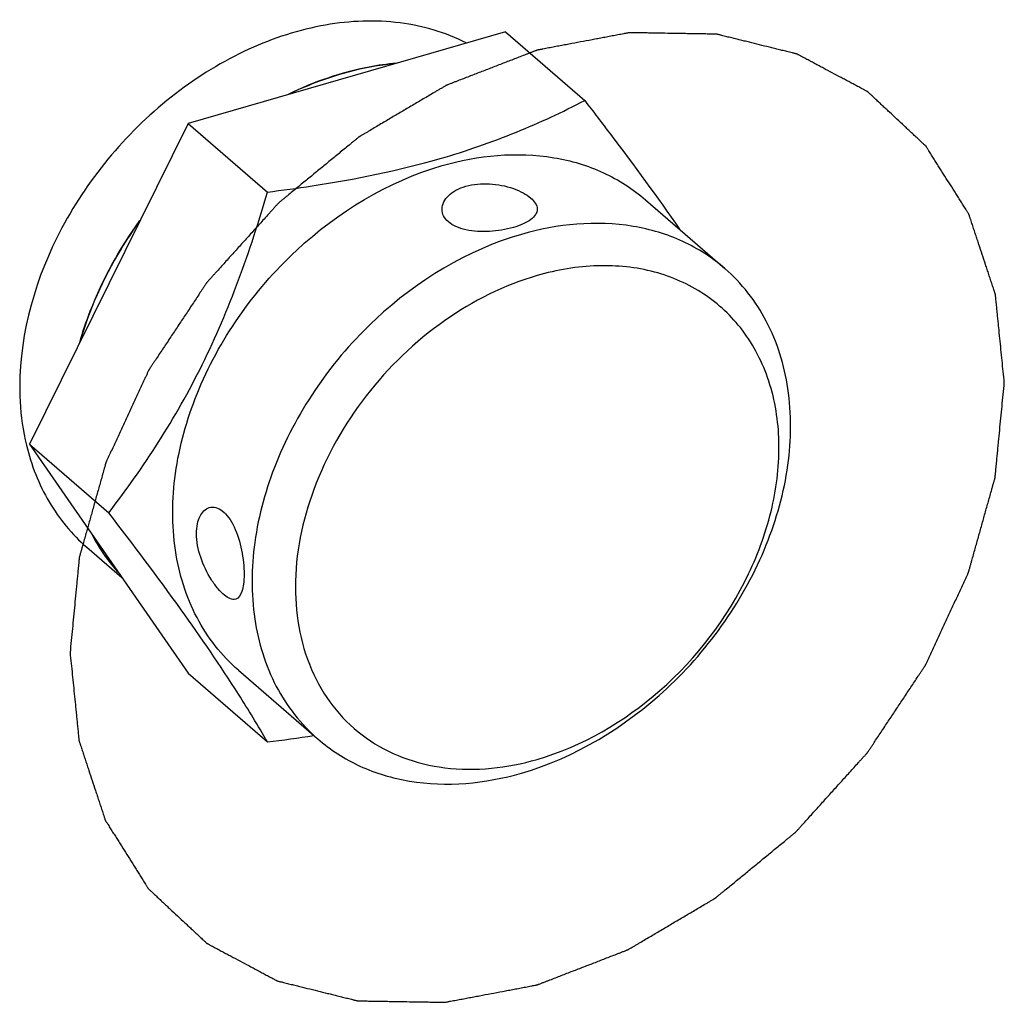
# Model space of a CAD drawing. Header units: millimetres. Extents: x 0 to 420, y 0 to 297.
# Tile 317 of 502: x 365.64 to 367.19, y 135.15 to 136.69. Entities that reach past the tile are written whole.
import ezdxf

# ---------------------------------------------------------------- set-up
doc = ezdxf.new("R2010")
doc.units = ezdxf.units.MM
doc.header["$LTSCALE"] = 23.1
doc.layers.get('0').update_dxf_attribs({"linetype": 'CONTINUOUS'})
doc.layers.add('02___PRT_ALL_AXES', color=7, linetype='CONTINUOUS')
doc.layers.add('03___PRT_ALL_CURVES', color=7, linetype='CONTINUOUS')

msp = doc.modelspace()

# ---------------------------------------------------------------- linework, layer by layer
at = {"color": 7, "linetype": 'CONTINUOUS'}
for points, knots in [([(366.747, 136.3022), (366.7271, 136.3194), (366.6812, 136.3487), (366.5724, 136.3812), (366.4828, 136.3725), (366.4262, 136.3561)], [0, 0, 0, 0, 0.234035, 0.475909, 1, 1, 1, 1]), ([(366.4262, 136.3561), (366.3412, 136.3316), (366.2205, 136.2579), (366.102, 136.1207), (366.0363, 136.0007), (366.0012, 135.875), (365.9997, 135.7525), (366.0331, 135.643), (366.0788, 135.5844), (366.1054, 135.5614)], [0, 0, 0, 0, 0.262899, 0.401011, 0.5367, 0.665675, 0.785289, 0.895604, 1, 1, 1, 1]), ([(366.4262, 135.5074), (366.5112, 135.532), (366.6318, 135.6057), (366.7503, 135.7428), (366.816, 135.8628), (366.8512, 135.9886), (366.8527, 136.111), (366.8192, 136.2206), (366.7735, 136.2792), (366.747, 136.3022)], [0, 0, 0, 0, 0.262899, 0.401011, 0.5367, 0.665675, 0.785289, 0.895604, 1, 1, 1, 1]), ([(366.7745, 136.2051), (366.7577, 136.2272), (366.7158, 136.2665), (366.6355, 136.3016), (366.5442, 136.3107), (366.4821, 136.3001), (366.4512, 136.2912)], [0, 0, 0, 0, 0.234904, 0.474186, 0.727536, 1, 1, 1, 1]), ([(366.4512, 136.2912), (366.3992, 136.2762), (366.2978, 136.2251), (366.1757, 136.1074), (366.0926, 135.9612), (366.0603, 135.8062), (366.0834, 135.6828), (366.1319, 135.6054), (366.1802, 135.5604), (366.2393, 135.5293), (366.3307, 135.5073), (366.4043, 135.5155), (366.4512, 135.5291)], [0, 0, 0, 0, 0.134076, 0.275479, 0.415169, 0.544837, 0.660933, 0.715403, 0.768881, 0.822936, 0.879002, 1, 1, 1, 1]), ([(366.4512, 135.5291), (366.5222, 135.5496), (366.6571, 135.6286), (366.7741, 135.7819), (366.8248, 135.9229), (366.8367, 136.0273), (366.8216, 136.1244), (366.7927, 136.1812), (366.7745, 136.2051)], [0, 0, 0, 0, 0.259359, 0.529628, 0.659563, 0.781462, 0.894399, 1, 1, 1, 1]), ([(366.1054, 135.5614), (366.1253, 135.5441), (366.1711, 135.5148), (366.2799, 135.4824), (366.3696, 135.4911), (366.4262, 135.5074)], [0, 0, 0, 0, 0.234035, 0.475909, 1, 1, 1, 1])]:
    msp.add_open_spline(points, degree=3, knots=knots, dxfattribs=at)
at = {"layer": '02___PRT_ALL_AXES', "color": 7, "linetype": 'CONTINUOUS'}
for p, q in [((366.4012, 136.6751), (365.9012, 136.5308)), ((366.4012, 136.6751), (366.526, 136.567)), ((365.9012, 136.5308), (365.6512, 136.0256)), ((365.9012, 136.5308), (366.026, 136.4227)), ((366.622, 136.4104), (366.747, 136.3022)), ((365.6512, 136.0256), (365.776, 135.9175)), ((365.6512, 136.0256), (365.9012, 135.6647)), ((365.7413, 135.8634), (365.7968, 135.8154)), ((365.7745, 135.8436), (365.7743, 135.8439)), ((365.7745, 135.8436), (365.7743, 135.8439)), ((365.9012, 135.6647), (366.026, 135.5567)), ((365.9804, 135.6696), (366.0991, 135.5668))]:
    msp.add_line(p, q, dxfattribs=at)
for centre, radius, start, end in [((366.0151, 136.0223), 0.2998, 207.462, 216.5487), ((366.0138, 136.0214), 0.2981, 207.943, 216.5517), ((366.0046, 136.0149), 0.2869, 216.6088, 221.7742), ((366.0047, 136.0149), 0.287, 216.659, 222.0255), ((365.7245, 138.0061), 2.468, 277.0163, 278.7306)]:
    msp.add_arc(centre, radius, start, end, dxfattribs=at)
for points, knots in [([(366.3394, 136.6575), (366.307, 136.674), (366.2329, 136.6957), (366.1136, 136.6907), (365.992, 136.6511), (365.877, 136.5806), (365.7767, 136.4843), (365.6753, 136.3362), (365.6357, 136.2025), (365.6357, 136.1164)], [0, 0, 0, 0, 0.106251, 0.220671, 0.344529, 0.476233, 0.612213, 0.747948, 1, 1, 1, 1]), ([(366.2289, 136.6256), (366.2147, 136.6243), (366.1559, 136.6161), (366.0989, 136.5962), (366.0585, 136.5764)], [0, 0, 0, 0, 0.240529, 1, 1, 1, 1]), ([(366.0591, 136.5767), (366.0729, 136.5834), (366.1268, 136.607), (366.1848, 136.6216), (366.2282, 136.6255)], [0, 0, 0, 0, 0.260079, 1, 1, 1, 1]), ([(366.2983, 136.4755), (366.3391, 136.4873), (366.4167, 136.5141), (366.491, 136.5488), (366.526, 136.567)], [0, 0, 0, 0, 0.518342, 1, 1, 1, 1]), ([(366.526, 136.567), (366.5396, 136.5493), (366.5906, 136.4825), (366.6404, 136.4148), (366.6755, 136.364)], [0, 0, 0, 0, 0.265529, 1, 1, 1, 1]), ([(366.3012, 136.4644), (366.3578, 136.4807), (366.4474, 136.4894), (366.5562, 136.4569), (366.6021, 136.4276), (366.622, 136.4104)], [0, 0, 0, 0, 0.524091, 0.765965, 1, 1, 1, 1]), ([(366.026, 136.4227), (366.0495, 136.4256), (366.1412, 136.4381), (366.2322, 136.4565), (366.2983, 136.4755)], [0, 0, 0, 0, 0.256883, 1, 1, 1, 1]), ([(365.9804, 135.6696), (365.9538, 135.6926), (365.9081, 135.7512), (365.8747, 135.8608), (365.8762, 135.9832), (365.9113, 136.109), (365.977, 136.2289), (366.0955, 136.3661), (366.2162, 136.4398), (366.3012, 136.4644)], [0, 0, 0, 0, 0.104396, 0.214711, 0.334325, 0.4633, 0.598989, 0.737101, 1, 1, 1, 1]), ([(366.3387, 136.4319), (366.3507, 136.4354), (366.3765, 136.4374), (366.4072, 136.4314), (366.4287, 136.422), (366.4429, 136.4129), (366.4512, 136.4024), (366.4512, 136.3957)], [0, 0, 0, 0, 0.295715, 0.595259, 0.728495, 0.841686, 1, 1, 1, 1]), ([(365.776, 135.9175), (365.8035, 135.9533), (365.857, 136.0285), (365.9504, 136.1932), (365.9991, 136.3296), (366.026, 136.4227)], [0, 0, 0, 0, 0.239167, 0.487268, 1, 1, 1, 1]), ([(366.3012, 136.3957), (366.3012, 136.4035), (366.3083, 136.4161), (366.3234, 136.4264), (366.3333, 136.4303), (366.3387, 136.4319)], [0, 0, 0, 0, 0.426871, 0.69488, 1, 1, 1, 1]), ([(366.4137, 136.3669), (366.4015, 136.3634), (366.3764, 136.3594), (366.3454, 136.3607), (366.3236, 136.3674), (366.3113, 136.3746), (366.3031, 136.3843), (366.3012, 136.392), (366.3012, 136.3957)], [0, 0, 0, 0, 0.295064, 0.586221, 0.71291, 0.822007, 0.915247, 1, 1, 1, 1]), ([(366.4512, 136.3957), (366.4512, 136.3927), (366.4489, 136.3862), (366.4406, 136.3784), (366.4285, 136.3718), (366.419, 136.3685), (366.4137, 136.3669)], [0, 0, 0, 0, 0.17676, 0.393117, 0.668534, 1, 1, 1, 1]), ([(365.8253, 136.3781), (365.8145, 136.3632), (365.7747, 136.3035), (365.7448, 136.237), (365.7302, 136.1856)], [0, 0, 0, 0, 0.255767, 1, 1, 1, 1]), ([(365.7302, 136.1856), (365.735, 136.2024), (365.7579, 136.2704), (365.7933, 136.334), (365.8251, 136.3778)], [0, 0, 0, 0, 0.244024, 1, 1, 1, 1]), ([(365.6357, 136.1164), (365.6357, 136.1084), (365.6365, 136.0775), (365.6409, 136.0466), (365.6463, 136.0242)], [0, 0, 0, 0, 0.256188, 1, 1, 1, 1]), ([(365.6463, 136.0242), (365.6538, 135.9929), (365.6771, 135.9332), (365.718, 135.8836), (365.7413, 135.8634)], [0, 0, 0, 0, 0.510587, 1, 1, 1, 1]), ([(365.9143, 135.885), (365.9143, 135.89), (365.9151, 135.8994), (365.9197, 135.9146), (365.9281, 135.9238), (365.9345, 135.9256)], [0, 0, 0, 0, 0.314212, 0.584374, 1, 1, 1, 1]), ([(365.9345, 135.9256), (365.9377, 135.9266), (365.9454, 135.9265), (365.9561, 135.9204), (365.9658, 135.9098), (365.9774, 135.8893), (365.9864, 135.8588), (365.9893, 135.833), (365.9893, 135.8201)], [0, 0, 0, 0, 0.077547, 0.166972, 0.276089, 0.405494, 0.704188, 1, 1, 1, 1]), ([(366.026, 135.5567), (366.0113, 135.582), (365.9683, 135.6529), (365.8853, 135.7737), (365.8147, 135.8672), (365.776, 135.9175)], [0, 0, 0, 0, 0.19993, 0.566095, 1, 1, 1, 1]), ([(365.9761, 135.7815), (365.9702, 135.7798), (365.9587, 135.7864), (365.9475, 135.7982), (365.9333, 135.8176), (365.9196, 135.8464), (365.9143, 135.8723), (365.9143, 135.885)], [0, 0, 0, 0, 0.144301, 0.257258, 0.393337, 0.701661, 1, 1, 1, 1]), ([(365.9893, 135.8201), (365.9893, 135.8152), (365.9888, 135.8061), (365.9865, 135.7926), (365.9811, 135.7829), (365.9761, 135.7815)], [0, 0, 0, 0, 0.34854, 0.631656, 1, 1, 1, 1])]:
    msp.add_open_spline(points, degree=3, knots=knots, dxfattribs=at)
at = {"layer": '03___PRT_ALL_CURVES', "color": 4, "linetype": 'CONTINUOUS'}
for points in [[(367.1873, 136.1226), (367.1861, 136.1342), (367.1844, 136.1516), (367.182, 136.1747), (367.1803, 136.1921), (367.1788, 136.2066), (367.1777, 136.2181), (367.1768, 136.2268), (367.1759, 136.2355), (367.1752, 136.2427), (367.1746, 136.2485), (367.1742, 136.2521), (367.1739, 136.255), (367.1737, 136.2572), (367.1735, 136.259), (367.1734, 136.2603), (367.1733, 136.261), (367.1733, 136.2616), (367.1731, 136.262), (367.1729, 136.2627), (367.1725, 136.2638), (367.172, 136.2655), (367.1713, 136.2674), (367.1705, 136.27), (367.1694, 136.2733), (367.1676, 136.2785), (367.1655, 136.2851), (367.1629, 136.2929), (367.1603, 136.3008), (367.1568, 136.3112), (367.1525, 136.3243), (367.1482, 136.3374), (367.1447, 136.3479), (367.1421, 136.3557), (367.1395, 136.3636), (367.1374, 136.3701), (367.1356, 136.3753), (367.1346, 136.3786), (367.1337, 136.3812), (367.133, 136.3832), (367.1325, 136.3848), (367.1321, 136.386), (367.1319, 136.3866), (367.1318, 136.3871), (367.1315, 136.3875), (367.1311, 136.3881), (367.1305, 136.389), (367.1296, 136.3904), (367.1286, 136.3921), (367.1272, 136.3944), (367.1254, 136.3972), (367.1226, 136.4016), (367.1191, 136.4072), (367.1149, 136.4139), (367.1107, 136.4206), (367.1051, 136.4296), (367.098, 136.4408), (367.091, 136.452), (367.0854, 136.4609), (367.0812, 136.4676), (367.0769, 136.4743), (367.0734, 136.4799), (367.0706, 136.4844), (367.0689, 136.4872), (367.0675, 136.4894), (367.0664, 136.4911), (367.0655, 136.4925), (367.0649, 136.4935), (367.0646, 136.494), (367.0643, 136.4945), (367.0639, 136.4948), (367.0635, 136.4953), (367.0626, 136.496), (367.0614, 136.4972), (367.06, 136.4985), (367.058, 136.5003), (367.0556, 136.5026), (367.0518, 136.5062), (367.0469, 136.5107), (367.0411, 136.5161), (367.0354, 136.5215), (367.0276, 136.5287), (367.018, 136.5377), (367.0083, 136.5467), (367.0006, 136.5539), (366.9948, 136.5593), (366.9891, 136.5647), (366.9842, 136.5692), (366.9804, 136.5728), (366.978, 136.575), (366.976, 136.5768), (366.9746, 136.5782), (366.9734, 136.5793), (366.9725, 136.5801), (366.972, 136.5805), (366.9717, 136.5809), (366.9712, 136.5811), (366.9707, 136.5814), (366.9697, 136.582), (366.9682, 136.5827), (366.9665, 136.5837), (366.9642, 136.5849), (366.9613, 136.5864), (366.9567, 136.5889), (366.9509, 136.592), (366.9439, 136.5957), (366.937, 136.5994), (366.9277, 136.6043), (366.9162, 136.6105), (366.9046, 136.6166), (366.8954, 136.6215), (366.8884, 136.6252), (366.8815, 136.6289), (366.8757, 136.632), (366.8711, 136.6345), (366.8682, 136.636), (366.8659, 136.6373), (366.8641, 136.6382), (366.8627, 136.6389), (366.8617, 136.6395), (366.8611, 136.6398), (366.8607, 136.6401), (366.8602, 136.6401), (366.8595, 136.6403), (366.8584, 136.6406), (366.8567, 136.641), (366.8547, 136.6415), (366.8521, 136.6422), (366.8488, 136.643), (366.8435, 136.6443), (366.8369, 136.6459), (366.829, 136.6479), (366.8211, 136.6498), (366.8106, 136.6524), (366.7974, 136.6557), (366.7842, 136.659), (366.7736, 136.6616), (366.7657, 136.6635), (366.7578, 136.6655), (366.7512, 136.6671), (366.7459, 136.6684), (366.7426, 136.6692), (366.74, 136.6699), (366.738, 136.6704), (366.7364, 136.6708), (366.7352, 136.6711), (366.7346, 136.6712), (366.7341, 136.6714), (366.7335, 136.6714), (366.7328, 136.6714), (366.7316, 136.6714), (366.7298, 136.6714), (366.7276, 136.6715), (366.7248, 136.6715), (366.7212, 136.6716), (366.7155, 136.6717), (366.7083, 136.6718), (366.6997, 136.672), (366.6911, 136.6721), (366.6797, 136.6723), (366.6654, 136.6725), (366.6511, 136.6728), (366.6396, 136.673), (366.631, 136.6731), (366.6224, 136.6733), (366.6153, 136.6734), (366.6096, 136.6735), (366.606, 136.6736), (366.6031, 136.6736), (366.601, 136.6736), (366.5992, 136.6737), (366.5979, 136.6737), (366.5972, 136.6737), (366.5967, 136.6737), (366.5961, 136.6736), (366.5953, 136.6735), (366.594, 136.6732), (366.5921, 136.6729), (366.5898, 136.6724), (366.5868, 136.6719), (366.583, 136.6711), (366.577, 136.67), (366.5694, 136.6686), (366.5603, 136.6668), (366.5512, 136.6651), (366.5391, 136.6628), (366.5239, 136.66), (366.5088, 136.6571), (366.4966, 136.6548), (366.4875, 136.6531), (366.4785, 136.6514), (366.4709, 136.65), (366.4648, 136.6488), (366.461, 136.6481), (366.458, 136.6475), (366.4557, 136.6471), (366.4538, 136.6467), (366.4525, 136.6465), (366.4517, 136.6463), (366.4512, 136.6463), (366.4506, 136.646), (366.4499, 136.6457), (366.4486, 136.6452), (366.4467, 136.6445), (366.4445, 136.6436), (366.4415, 136.6425), (366.4378, 136.641), (366.4318, 136.6387), (366.4244, 136.6359), (366.4154, 136.6324), (366.4065, 136.629), (366.3946, 136.6243), (366.3797, 136.6186), (366.3648, 136.6128), (366.3529, 136.6082), (366.3439, 136.6048), (366.335, 136.6013), (366.3276, 136.5984), (366.3216, 136.5961), (366.3179, 136.5947), (366.3149, 136.5935), (366.3127, 136.5927), (366.3108, 136.5919), (366.3095, 136.5914), (366.3088, 136.5911), (366.3082, 136.591), (366.3077, 136.5906), (366.3069, 136.5902), (366.3057, 136.5895), (366.3039, 136.5884), (366.3017, 136.5871), (366.2989, 136.5854), (366.2953, 136.5833), (366.2896, 136.5799), (366.2824, 136.5757), (366.2738, 136.5706), (366.2652, 136.5656), (366.2537, 136.5588), (366.2394, 136.5503), (366.2251, 136.5419), (366.2136, 136.5351), (366.205, 136.53), (366.1964, 136.5249), (366.1893, 136.5207), (366.1836, 136.5173), (366.18, 136.5152), (366.1771, 136.5135), (366.175, 136.5123), (366.1732, 136.5112), (366.1719, 136.5105), (366.1712, 136.51), (366.1706, 136.5097), (366.1702, 136.5093), (366.1695, 136.5088), (366.1683, 136.5078), (366.1667, 136.5065), (366.1647, 136.5048), (366.1621, 136.5027), (366.1588, 136.5), (366.1535, 136.4956), (366.1469, 136.4902), (366.1389, 136.4837), (366.131, 136.4772), (366.1204, 136.4685), (366.1072, 136.4577), (366.094, 136.4468), (366.0834, 136.4382), (366.0755, 136.4317), (366.0676, 136.4252), (366.061, 136.4197), (366.0557, 136.4154), (366.0524, 136.4127), (366.0498, 136.4105), (366.0478, 136.4089), (366.0461, 136.4075), (366.045, 136.4066), (366.0443, 136.406), (366.0438, 136.4057), (366.0434, 136.4052), (366.0428, 136.4045), (366.0417, 136.4034), (366.0403, 136.4017), (366.0385, 136.3998), (366.0361, 136.3972), (366.0332, 136.3939), (366.0285, 136.3887), (366.0226, 136.3822), (366.0155, 136.3743), (366.0084, 136.3665), (365.999, 136.3561), (365.9872, 136.343), (365.9754, 136.33), (365.966, 136.3195), (365.9589, 136.3117), (365.9519, 136.3039), (365.946, 136.2973), (365.9413, 136.2921), (365.9383, 136.2889), (365.936, 136.2862), (365.9342, 136.2843), (365.9327, 136.2827), (365.9317, 136.2815), (365.9311, 136.2809), (365.9306, 136.2804), (365.9303, 136.2798), (365.9298, 136.2791), (365.929, 136.2779), (365.9278, 136.2761), (365.9264, 136.2739), (365.9245, 136.2711), (365.9221, 136.2675), (365.9183, 136.2618), (365.9136, 136.2546), (365.9079, 136.246), (365.9022, 136.2374), (365.8946, 136.226), (365.8851, 136.2117), (365.8756, 136.1974), (365.868, 136.1859), (365.8623, 136.1774), (365.8566, 136.1688), (365.8518, 136.1616), (365.848, 136.1559), (365.8456, 136.1523), (365.8437, 136.1495), (365.8423, 136.1473), (365.8411, 136.1455), (365.8403, 136.1443), (365.8398, 136.1436), (365.8394, 136.143), (365.8392, 136.1425), (365.8388, 136.1417), (365.8382, 136.1404), (365.8373, 136.1385), (365.8363, 136.1362), (365.8349, 136.1331), (365.8331, 136.1293), (365.8303, 136.1232), (365.8267, 136.1156), (365.8225, 136.1065), (365.8182, 136.0973), (365.8126, 136.0852), (365.8055, 136.0699), (365.7984, 136.0547), (365.7928, 136.0425), (365.7885, 136.0334), (365.7843, 136.0242), (365.7808, 136.0166), (365.7779, 136.0105), (365.7762, 136.0067), (365.7748, 136.0037), (365.7737, 136.0014), (365.7728, 135.9995), (365.7722, 135.9982), (365.7718, 135.9974), (365.7715, 135.9968), (365.7714, 135.9962), (365.7712, 135.9955), (365.7708, 135.9941), (365.7703, 135.9921), (365.7696, 135.9898), (365.7687, 135.9867), (365.7676, 135.9828), (365.7659, 135.9766), (365.7637, 135.9688), (365.7611, 135.9594), (365.7584, 135.9501), (365.7549, 135.9376), (365.7506, 135.9221), (365.7462, 135.9065), (365.7427, 135.894), (365.7401, 135.8847), (365.7374, 135.8753), (365.7353, 135.8676), (365.7335, 135.8613), (365.7324, 135.8574), (365.7315, 135.8543), (365.7309, 135.852), (365.7303, 135.85), (365.7299, 135.8487), (365.7297, 135.8479), (365.7295, 135.8473), (365.7295, 135.8467), (365.7294, 135.8459), (365.7293, 135.8446), (365.7291, 135.8426), (365.7289, 135.8403), (365.7286, 135.8372), (365.7282, 135.8333), (365.7276, 135.827), (365.7268, 135.8192), (365.7259, 135.8099), (365.725, 135.8005), (365.7238, 135.7881), (365.7223, 135.7725), (365.7205, 135.7537), (365.7181, 135.7288), (365.7163, 135.7101), (365.715, 135.6976)], [(365.715, 135.6976), (365.7162, 135.686), (365.718, 135.6687), (365.7203, 135.6455), (365.7221, 135.6281), (365.7235, 135.6137), (365.7247, 135.6021), (365.7256, 135.5934), (365.7264, 135.5847), (365.7272, 135.5775), (365.7278, 135.5717), (365.7281, 135.5681), (365.7284, 135.5652), (365.7286, 135.563), (365.7288, 135.5612), (365.7289, 135.5599), (365.729, 135.5592), (365.729, 135.5587), (365.7292, 135.5582), (365.7294, 135.5575), (365.7298, 135.5564), (365.7304, 135.5548), (365.731, 135.5528), (365.7319, 135.5502), (365.733, 135.5469), (365.7347, 135.5417), (365.7369, 135.5351), (365.7394, 135.5273), (365.742, 135.5194), (365.7455, 135.509), (365.7498, 135.4959), (365.7542, 135.4828), (365.7576, 135.4724), (365.7602, 135.4645), (365.7628, 135.4567), (365.765, 135.4501), (365.7667, 135.4449), (365.7678, 135.4416), (365.7686, 135.439), (365.7693, 135.4371), (365.7698, 135.4354), (365.7702, 135.4343), (365.7704, 135.4336), (365.7706, 135.4331), (365.7709, 135.4327), (365.7712, 135.4321), (365.7718, 135.4312), (365.7727, 135.4298), (365.7738, 135.4281), (365.7752, 135.4259), (365.7769, 135.4231), (365.7797, 135.4186), (365.7832, 135.413), (365.7875, 135.4063), (365.7917, 135.3996), (365.7973, 135.3906), (365.8043, 135.3794), (365.8113, 135.3683), (365.817, 135.3593), (365.8212, 135.3526), (365.8254, 135.3459), (365.8289, 135.3403), (365.8317, 135.3358), (365.8335, 135.333), (365.8349, 135.3308), (365.8359, 135.3291), (365.8368, 135.3277), (365.8374, 135.3267), (365.8378, 135.3262), (365.838, 135.3257), (365.8384, 135.3254), (365.8389, 135.325), (365.8397, 135.3242), (365.8409, 135.3231), (365.8424, 135.3217), (365.8443, 135.3199), (365.8467, 135.3177), (365.8506, 135.3141), (365.8554, 135.3095), (365.8612, 135.3041), (365.867, 135.2987), (365.8747, 135.2915), (365.8843, 135.2825), (365.894, 135.2735), (365.9017, 135.2663), (365.9075, 135.2609), (365.9133, 135.2555), (365.9181, 135.251), (365.922, 135.2474), (365.9244, 135.2452), (365.9263, 135.2434), (365.9278, 135.242), (365.929, 135.2409), (365.9298, 135.2401), (365.9303, 135.2397), (365.9306, 135.2393), (365.9311, 135.2391), (365.9317, 135.2388), (365.9327, 135.2383), (365.9341, 135.2375), (365.9359, 135.2366), (365.9382, 135.2353), (365.9411, 135.2338), (365.9457, 135.2313), (365.9515, 135.2282), (365.9584, 135.2245), (365.9653, 135.2209), (365.9746, 135.2159), (365.9862, 135.2098), (365.9977, 135.2036), (366.007, 135.1987), (366.0139, 135.195), (366.0209, 135.1913), (366.0266, 135.1882), (366.0313, 135.1857), (366.0342, 135.1842), (366.0365, 135.183), (366.0382, 135.182), (366.0396, 135.1813), (366.0407, 135.1807), (366.0412, 135.1804), (366.0417, 135.1802), (366.0422, 135.1801), (366.0428, 135.1799), (366.044, 135.1796), (366.0456, 135.1792), (366.0476, 135.1787), (366.0502, 135.1781), (366.0535, 135.1773), (366.0588, 135.1759), (366.0654, 135.1743), (366.0733, 135.1724), (366.0812, 135.1704), (366.0918, 135.1678), (366.105, 135.1645), (366.1182, 135.1613), (366.1287, 135.1586), (366.1366, 135.1567), (366.1445, 135.1547), (366.1511, 135.1531), (366.1564, 135.1518), (366.1597, 135.151), (366.1623, 135.1503), (366.1643, 135.1498), (366.166, 135.1494), (366.1671, 135.1491), (366.1678, 135.149), (366.1683, 135.1488), (366.1688, 135.1489), (366.1695, 135.1488), (366.1708, 135.1488), (366.1726, 135.1488), (366.1747, 135.1487), (366.1776, 135.1487), (366.1812, 135.1486), (366.1869, 135.1485), (366.194, 135.1484), (366.2026, 135.1483), (366.2112, 135.1481), (366.2227, 135.1479), (366.237, 135.1477), (366.2513, 135.1474), (366.2627, 135.1472), (366.2713, 135.1471), (366.2799, 135.147), (366.2871, 135.1468), (366.2928, 135.1467), (366.2964, 135.1467), (366.2992, 135.1466), (366.3014, 135.1466), (366.3032, 135.1466), (366.3044, 135.1465), (366.3051, 135.1465), (366.3057, 135.1465), (366.3062, 135.1466), (366.307, 135.1468), (366.3083, 135.147), (366.3102, 135.1474), (366.3125, 135.1478), (366.3155, 135.1484), (366.3193, 135.1491), (366.3254, 135.1502), (366.333, 135.1517), (366.342, 135.1534), (366.3511, 135.1551), (366.3633, 135.1574), (366.3784, 135.1603), (366.3936, 135.1631), (366.4057, 135.1654), (366.4148, 135.1671), (366.4239, 135.1688), (366.4315, 135.1703), (366.4375, 135.1714), (366.4413, 135.1721), (366.4444, 135.1727), (366.4466, 135.1731), (366.4485, 135.1735), (366.4498, 135.1737), (366.4506, 135.1739), (366.4512, 135.174), (366.4517, 135.1742), (366.4525, 135.1745), (366.4538, 135.175), (366.4556, 135.1757), (366.4579, 135.1766), (366.4609, 135.1777), (366.4646, 135.1792), (366.4705, 135.1815), (366.478, 135.1844), (366.4869, 135.1878), (366.4959, 135.1913), (366.5078, 135.1959), (366.5227, 135.2016), (366.5376, 135.2074), (366.5495, 135.212), (366.5584, 135.2155), (366.5673, 135.2189), (366.5748, 135.2218), (366.5807, 135.2241), (366.5845, 135.2255), (366.5874, 135.2267), (366.5897, 135.2276), (366.5915, 135.2283), (366.5928, 135.2288), (366.5936, 135.2291), (366.5942, 135.2293), (366.5947, 135.2296), (366.5954, 135.23), (366.5967, 135.2308), (366.5984, 135.2318), (366.6006, 135.2331), (366.6035, 135.2348), (366.607, 135.2369), (366.6128, 135.2403), (366.6199, 135.2445), (366.6285, 135.2496), (366.6371, 135.2547), (366.6486, 135.2614), (366.6629, 135.2699), (366.6772, 135.2784), (366.6887, 135.2851), (366.6973, 135.2902), (366.7059, 135.2953), (366.7131, 135.2995), (366.7188, 135.3029), (366.7224, 135.305), (366.7252, 135.3067), (366.7274, 135.308), (366.7292, 135.309), (366.7304, 135.3098), (366.7311, 135.3102), (366.7317, 135.3105), (366.7322, 135.3109), (366.7328, 135.3115), (366.734, 135.3124), (366.7356, 135.3138), (366.7376, 135.3154), (366.7403, 135.3176), (366.7436, 135.3203), (366.7489, 135.3246), (366.7555, 135.33), (366.7634, 135.3365), (366.7713, 135.343), (366.7819, 135.3517), (366.7951, 135.3625), (366.8083, 135.3734), (366.8189, 135.3821), (366.8268, 135.3886), (366.8347, 135.3951), (366.8414, 135.4005), (366.8466, 135.4048), (366.8499, 135.4075), (366.8526, 135.4097), (366.8546, 135.4113), (366.8562, 135.4127), (366.8574, 135.4136), (366.858, 135.4142), (366.8585, 135.4146), (366.859, 135.4151), (366.8596, 135.4157), (366.8606, 135.4169), (366.8621, 135.4185), (366.8638, 135.4204), (366.8662, 135.4231), (366.8691, 135.4263), (366.8739, 135.4315), (366.8798, 135.4381), (366.8868, 135.4459), (366.8939, 135.4537), (366.9033, 135.4642), (366.9151, 135.4772), (366.9269, 135.4903), (366.9363, 135.5007), (366.9434, 135.5085), (366.9505, 135.5164), (366.9564, 135.5229), (366.9611, 135.5281), (366.964, 135.5314), (366.9664, 135.534), (366.9682, 135.5359), (366.9696, 135.5376), (366.9707, 135.5387), (366.9712, 135.5394), (366.9717, 135.5398), (366.972, 135.5404), (366.9725, 135.5411), (366.9733, 135.5424), (366.9745, 135.5441), (366.976, 135.5463), (366.9779, 135.5492), (366.9802, 135.5527), (366.984, 135.5585), (366.9888, 135.5656), (366.9945, 135.5742), (367.0002, 135.5828), (367.0078, 135.5942), (367.0173, 135.6085), (367.0268, 135.6228), (367.0344, 135.6343), (367.0401, 135.6429), (367.0458, 135.6514), (367.0505, 135.6586), (367.0543, 135.6643), (367.0567, 135.6679), (367.0586, 135.6708), (367.06, 135.6729), (367.0612, 135.6747), (367.062, 135.6759), (367.0625, 135.6767), (367.0629, 135.6772), (367.0631, 135.6778), (367.0635, 135.6785), (367.0641, 135.6799), (367.065, 135.6818), (367.0661, 135.684), (367.0675, 135.6871), (367.0692, 135.6909), (367.0721, 135.697), (367.0756, 135.7046), (367.0798, 135.7137), (367.0841, 135.7229), (367.0897, 135.7351), (367.0968, 135.7503), (367.1039, 135.7655), (367.1096, 135.7777), (367.1138, 135.7869), (367.118, 135.796), (367.1216, 135.8036), (367.1244, 135.8097), (367.1262, 135.8135), (367.1276, 135.8166), (367.1286, 135.8188), (367.1295, 135.8207), (367.1302, 135.8221), (367.1305, 135.8228), (367.1308, 135.8234), (367.1309, 135.824), (367.1312, 135.8248), (367.1315, 135.8261), (367.1321, 135.8281), (367.1327, 135.8304), (367.1336, 135.8335), (367.1347, 135.8374), (367.1365, 135.8437), (367.1386, 135.8514), (367.1413, 135.8608), (367.1439, 135.8701), (367.1474, 135.8826), (367.1518, 135.8982), (367.1561, 135.9137), (367.1596, 135.9262), (367.1623, 135.9355), (367.1649, 135.9449), (367.1671, 135.9527), (367.1688, 135.9589), (367.1699, 135.9628), (367.1708, 135.9659), (367.1715, 135.9682), (367.172, 135.9702), (367.1724, 135.9716), (367.1726, 135.9723), (367.1728, 135.9729), (367.1728, 135.9735), (367.1729, 135.9743), (367.173, 135.9756), (367.1732, 135.9776), (367.1734, 135.9799), (367.1738, 135.9831), (367.1741, 135.987), (367.1747, 135.9932), (367.1755, 136.001), (367.1764, 136.0103), (367.1773, 136.0197), (367.1785, 136.0322), (367.18, 136.0478), (367.1818, 136.0665), (367.1843, 136.0914), (367.1861, 136.1101), (367.1873, 136.1226)]]:
    msp.add_open_spline(points, degree=3, knots=[0, 0, 0, 0, 0.015625, 0.023438, 0.03125, 0.039062, 0.042969, 0.046875, 0.050781, 0.054688, 0.056641, 0.058594, 0.05957, 0.060547, 0.061523, 0.062012, 0.062256, 0.0625, 0.062744, 0.062988, 0.063477, 0.064453, 0.06543, 0.066406, 0.068359, 0.070312, 0.074219, 0.078125, 0.082031, 0.085938, 0.09375, 0.101562, 0.105469, 0.109375, 0.113281, 0.117188, 0.119141, 0.121094, 0.12207, 0.123047, 0.124023, 0.124512, 0.124756, 0.125, 0.125244, 0.125488, 0.125977, 0.126953, 0.12793, 0.128906, 0.130859, 0.132812, 0.136719, 0.140625, 0.144531, 0.148438, 0.15625, 0.164062, 0.167969, 0.171875, 0.175781, 0.179688, 0.181641, 0.183594, 0.18457, 0.185547, 0.186523, 0.187012, 0.187256, 0.1875, 0.187744, 0.187988, 0.188477, 0.189453, 0.19043, 0.191406, 0.193359, 0.195312, 0.199219, 0.203125, 0.207031, 0.210938, 0.21875, 0.226562, 0.230469, 0.234375, 0.238281, 0.242188, 0.244141, 0.246094, 0.24707, 0.248047, 0.249023, 0.249512, 0.249756, 0.25, 0.250244, 0.250488, 0.250977, 0.251953, 0.25293, 0.253906, 0.255859, 0.257812, 0.261719, 0.265625, 0.269531, 0.273438, 0.28125, 0.289062, 0.292969, 0.296875, 0.300781, 0.304688, 0.306641, 0.308594, 0.30957, 0.310547, 0.311523, 0.312012, 0.312256, 0.3125, 0.312744, 0.312988, 0.313477, 0.314453, 0.31543, 0.316406, 0.318359, 0.320312, 0.324219, 0.328125, 0.332031, 0.335938, 0.34375, 0.351562, 0.355469, 0.359375, 0.363281, 0.367188, 0.369141, 0.371094, 0.37207, 0.373047, 0.374023, 0.374512, 0.374756, 0.375, 0.375244, 0.375488, 0.375977, 0.376953, 0.37793, 0.378906, 0.380859, 0.382812, 0.386719, 0.390625, 0.394531, 0.398438, 0.40625, 0.414062, 0.417969, 0.421875, 0.425781, 0.429688, 0.431641, 0.433594, 0.43457, 0.435547, 0.436523, 0.437012, 0.437256, 0.4375, 0.437744, 0.437988, 0.438477, 0.439453, 0.44043, 0.441406, 0.443359, 0.445312, 0.449219, 0.453125, 0.457031, 0.460938, 0.46875, 0.476562, 0.480469, 0.484375, 0.488281, 0.492188, 0.494141, 0.496094, 0.49707, 0.498047, 0.499023, 0.499512, 0.499756, 0.5, 0.500244, 0.500488, 0.500977, 0.501953, 0.50293, 0.503906, 0.505859, 0.507812, 0.511719, 0.515625, 0.519531, 0.523438, 0.53125, 0.539062, 0.542969, 0.546875, 0.550781, 0.554688, 0.556641, 0.558594, 0.55957, 0.560547, 0.561523, 0.562012, 0.562256, 0.5625, 0.562744, 0.562988, 0.563477, 0.564453, 0.56543, 0.566406, 0.568359, 0.570312, 0.574219, 0.578125, 0.582031, 0.585938, 0.59375, 0.601562, 0.605469, 0.609375, 0.613281, 0.617188, 0.619141, 0.621094, 0.62207, 0.623047, 0.624023, 0.624512, 0.624756, 0.625, 0.625244, 0.625488, 0.625977, 0.626953, 0.62793, 0.628906, 0.630859, 0.632812, 0.636719, 0.640625, 0.644531, 0.648438, 0.65625, 0.664062, 0.667969, 0.671875, 0.675781, 0.679688, 0.681641, 0.683594, 0.68457, 0.685547, 0.686523, 0.687012, 0.687256, 0.6875, 0.687744, 0.687988, 0.688477, 0.689453, 0.69043, 0.691406, 0.693359, 0.695312, 0.699219, 0.703125, 0.707031, 0.710938, 0.71875, 0.726562, 0.730469, 0.734375, 0.738281, 0.742188, 0.744141, 0.746094, 0.74707, 0.748047, 0.749023, 0.749512, 0.749756, 0.75, 0.750244, 0.750488, 0.750977, 0.751953, 0.75293, 0.753906, 0.755859, 0.757812, 0.761719, 0.765625, 0.769531, 0.773438, 0.78125, 0.789062, 0.792969, 0.796875, 0.800781, 0.804688, 0.806641, 0.808594, 0.80957, 0.810547, 0.811523, 0.812012, 0.812256, 0.8125, 0.812744, 0.812988, 0.813477, 0.814453, 0.81543, 0.816406, 0.818359, 0.820312, 0.824219, 0.828125, 0.832031, 0.835938, 0.84375, 0.851562, 0.855469, 0.859375, 0.863281, 0.867188, 0.869141, 0.871094, 0.87207, 0.873047, 0.874023, 0.874512, 0.874756, 0.875, 0.875244, 0.875488, 0.875977, 0.876953, 0.87793, 0.878906, 0.880859, 0.882812, 0.886719, 0.890625, 0.894531, 0.898438, 0.90625, 0.914062, 0.917969, 0.921875, 0.925781, 0.929688, 0.931641, 0.933594, 0.93457, 0.935547, 0.936523, 0.937012, 0.937256, 0.9375, 0.937744, 0.937988, 0.938477, 0.939453, 0.94043, 0.941406, 0.943359, 0.945312, 0.949219, 0.953125, 0.957031, 0.960938, 0.96875, 0.976562, 0.984375, 1, 1, 1, 1], dxfattribs=at)

doc.saveas('drawing.dxf')
